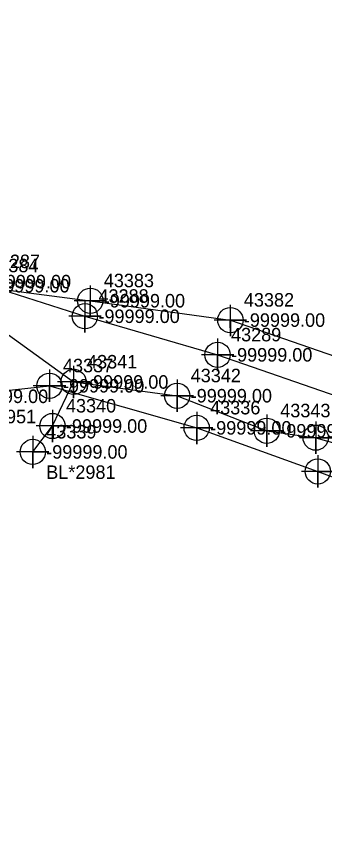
# Model space of a CAD drawing. Extents: x 2083698 to 2094313, y 743246 to 752873.
# Drawn here: x 2092736.3 to 2092793.4, y 746730.2 to 746882.2 of the extents above; entities that cross this region are included whole.
import ezdxf

# ---------------------------------------------------------------- set-up
doc = ezdxf.new("R2010")
doc.units = 0
for name, color, linetype in [('Default Symbol CELL', 7, 'Continuous'), ('Default Symbol Cogo Number', 7, 'Continuous'), ('Exist Property Corner CELL', 7, 'Continuous'), ('Exist Property Iron Pin Leader', 7, 'Continuous'), ('Exist Property Iron Pin Text', 7, 'Continuous'), ('Exist Property Line Leader', 7, 'Continuous'), ('Exist Property Monument Leader', 7, 'Continuous'), ('Exist Property Monument Text', 7, 'Continuous'), ('Exist Right of Way Line Leader', 7, 'Continuous'), ('Exist Right of Way Line Text', 7, 'Continuous'), ('Exist Utilities Power UG Cable SUE LOS B', 7, 'Continuous'), ('Exist Utilities Telephone UG Conduit SUE LOS B', 7, 'Continuous'), ('Exist Utilities TV UG Cable SUE LOS B', 7, 'Continuous'), ('Exist Utilities TV UG Cable SUE LOS C', 7, 'Continuous'), ('Scratch_Level_2', 7, 'Continuous')]:
    doc.layers.add(name, color=color, linetype=linetype)

msp = doc.modelspace()

# ---------------------------------------------------------------- linework, layer by layer
at = {"layer": 'Exist Property Iron Pin Text'}
for points in [[(2092749.02, 746829.64), (2092749.02, 746823.64), (2092749.02, 746826.64), (2092752.02, 746826.64), (2092746.02, 746826.64)], [(2092773.58, 746822.49), (2092773.58, 746816.49), (2092773.58, 746819.49), (2092776.58, 746819.49), (2092770.58, 746819.49)], [(2092742.45, 746816.75), (2092742.45, 746810.75), (2092742.45, 746813.75), (2092745.45, 746813.75), (2092739.45, 746813.75)], [(2092769.71, 746808.95), (2092769.71, 746802.95), (2092769.71, 746805.95), (2092772.71, 746805.95), (2092766.71, 746805.95)], [(2092792.13, 746800.88), (2092792.13, 746794.88), (2092792.13, 746797.88), (2092795.13, 746797.88), (2092789.13, 746797.88)]]:
    msp.add_lwpolyline(points, dxfattribs=at)
for centre in [(2092749.02, 746826.64), (2092773.58, 746819.49), (2092742.45, 746813.75), (2092769.71, 746805.95), (2092792.13, 746797.88)]:
    msp.add_circle(centre, 2.34, dxfattribs=at)
at = {"layer": 'Exist Property Line Leader'}
for points in [[(2092746.91, 746817.46), (2092746.91, 746811.46), (2092746.91, 746814.46), (2092749.91, 746814.46), (2092743.91, 746814.46)], [(2092766.1, 746814.91), (2092766.1, 746808.91), (2092766.1, 746811.91), (2092769.1, 746811.91), (2092763.1, 746811.91)], [(2092743, 746809.3), (2092743, 746803.3), (2092743, 746806.3), (2092746, 746806.3), (2092740, 746806.3)], [(2092782.69, 746808.41), (2092782.69, 746802.41), (2092782.69, 746805.41), (2092785.69, 746805.41), (2092779.69, 746805.41)], [(2092791.75, 746807.13), (2092791.75, 746801.13), (2092791.75, 746804.13), (2092794.75, 746804.13), (2092788.75, 746804.13)], [(2092739.35, 746804.49), (2092739.35, 746798.49), (2092739.35, 746801.49), (2092742.35, 746801.49), (2092736.35, 746801.49)]]:
    msp.add_lwpolyline(points, dxfattribs=at)
for centre in [(2092746.91, 746814.46), (2092766.1, 746811.91), (2092743, 746806.3), (2092782.69, 746805.41), (2092791.75, 746804.13), (2092739.35, 746801.49)]:
    msp.add_circle(centre, 2.34, dxfattribs=at)
at = {"layer": 'Exist Right of Way Line Text'}
for points in [[(2092749.97, 746832.34), (2092750.01, 746826.52), (2092749.99, 746829.52), (2092753.01, 746829.52), (2092747.01, 746829.52)], [(2092775.92, 746828.74), (2092775.95, 746822.93), (2092775.94, 746825.93), (2092778.95, 746825.93), (2092772.95, 746825.93)]]:
    msp.add_lwpolyline(points, dxfattribs=at)
for centre in [(2092750.01, 746829.52), (2092775.95, 746825.93)]:
    msp.add_circle(centre, 2.34, dxfattribs=at)
at = {"layer": 'Exist Utilities Power UG Cable SUE LOS B'}
for points in [[(2092712.3, 746834.95), (2092717.89, 746834.63), (2092728.9, 746833.06), (2092749.02, 746826.64), (2092773.58, 746819.49), (2092797.45, 746811.23), (2092818.03, 746802.72), (2092839.14, 746794.05), (2092855.85, 746787.48), (2092857.36, 746785.97)], [(2092724.65, 746811.8), (2092742.45, 746813.75), (2092769.71, 746805.95), (2092792.13, 746797.88), (2092810.47, 746791.06), (2092923.84, 746750), (2092933.44, 746747.89), (2092977.04, 746730.51), (2092999.97, 746722.18), (2093014.13, 746717.75), (2093039.39, 746710.95), (2093069.45, 746704.7), (2093069.07, 746704.67), (2093081.16, 746701.64), (2093101.03, 746695.35), (2093117.28, 746690.21), (2093138.28, 746686.66), (2093159.22, 746683.09), (2093181.66, 746677.74)]]:
    msp.add_lwpolyline(points, dxfattribs=at)
at = {"layer": 'Exist Utilities Telephone UG Conduit SUE LOS B'}
msp.add_lwpolyline([(2092693.45, 746821.61), (2092698.12, 746831.29), (2092698.13, 746831.29), (2092698.07, 746831.3), (2092707.12, 746831.79), (2092728.61, 746832.3), (2092750.01, 746829.52), (2092775.95, 746825.93), (2092802.03, 746816.87), (2092820.34, 746810.53), (2092845.56, 746800.8), (2092867.32, 746792.68), (2092877.5, 746789.8), (2092887.76, 746786.98), (2092913.23, 746777.95), (2092939.02, 746769.62)], dxfattribs=at)
at = {"layer": 'Exist Utilities TV UG Cable SUE LOS B'}
msp.add_lwpolyline([(2092739.35, 746801.49), (2092743, 746806.3), (2092746.91, 746814.46), (2092766.1, 746811.91), (2092782.69, 746805.41), (2092791.75, 746804.13), (2092849.66, 746787.77), (2092867.77, 746782.07), (2092889.49, 746773.68), (2092913.52, 746764.1), (2092939.3, 746756.22), (2092962.56, 746747.54), (2092985.87, 746741.05), (2093005.77, 746734.64), (2093041.2, 746724), (2093061.9, 746717.38), (2093083.08, 746710.94), (2093105.14, 746705.54), (2093127.42, 746698.9), (2093156.88, 746689.86), (2093174.08, 746687.19), (2093196.39, 746680.9), (2093210.77, 746678.74)], dxfattribs=at)
at = {"layer": 'Exist Utilities TV UG Cable SUE LOS C'}
msp.add_lwpolyline([(2092630.81, 747042.4), (2092606.22, 747003.26), (2092583.17, 746896.69), (2092661.02, 746869.56), (2092698.01, 746849.8), (2092746.91, 746814.46)], dxfattribs=at)

# ---------------------------------------------------------------- texts
at = {"layer": 'Default Symbol CELL'}
for s, p in [('43341', (2092749.41, 746816.96)), ('43342', (2092768.6, 746814.41)), ('43340', (2092745.5, 746808.8)), ('43343', (2092785.19, 746807.91)), ('43339', (2092741.85, 746803.99))]:
    msp.add_text(s, height=2.5, dxfattribs=at).set_placement(p)
at = {"layer": 'Default Symbol Cogo Number'}
for p in [(2092749.41, 746813.21), (2092768.6, 746810.66), (2092745.5, 746805.05), (2092785.19, 746804.16), (2092741.85, 746800.24)]:
    msp.add_text('-99999.00', height=2.5, dxfattribs=at).set_placement(p)
at = {"layer": 'Exist Property Corner CELL'}
msp.add_text('BL*2981', height=2.5, dxfattribs=at).set_placement((2092741.85, 746796.49))
at = {"layer": 'Exist Property Iron Pin Leader'}
for s, p in [('43287', (2092731.4, 746835.56)), ('43288', (2092751.52, 746829.14)), ('43289', (2092776.08, 746821.99)), ('43337', (2092744.95, 746816.25)), ('43336', (2092772.21, 746808.45))]:
    msp.add_text(s, height=2.5, dxfattribs=at).set_placement(p)
at = {"layer": 'Exist Property Monument Leader'}
msp.add_text('EL*2951', height=2.5, dxfattribs=at).set_placement((2092727.15, 746806.8))
at = {"layer": 'Exist Property Monument Text'}
for p in [(2092731.4, 746831.81), (2092751.52, 746825.39), (2092776.08, 746818.24), (2092744.95, 746812.5), (2092727.15, 746810.55), (2092772.21, 746804.7)]:
    msp.add_text('-99999.00', height=2.5, dxfattribs=at).set_placement(p)
at = {"layer": 'Exist Right of Way Line Leader'}
for s, p in [('43384', (2092731.11, 746834.8)), ('43383', (2092752.51, 746832.02)), ('43382', (2092778.45, 746828.43))]:
    msp.add_text(s, height=2.5, dxfattribs=at).set_placement(p)
at = {"layer": 'Scratch_Level_2'}
for p in [(2092731.11, 746831.05), (2092752.51, 746828.27), (2092778.45, 746824.68)]:
    msp.add_text('-99999.00', height=2.5, dxfattribs=at).set_placement(p)

doc.saveas('drawing.dxf')
